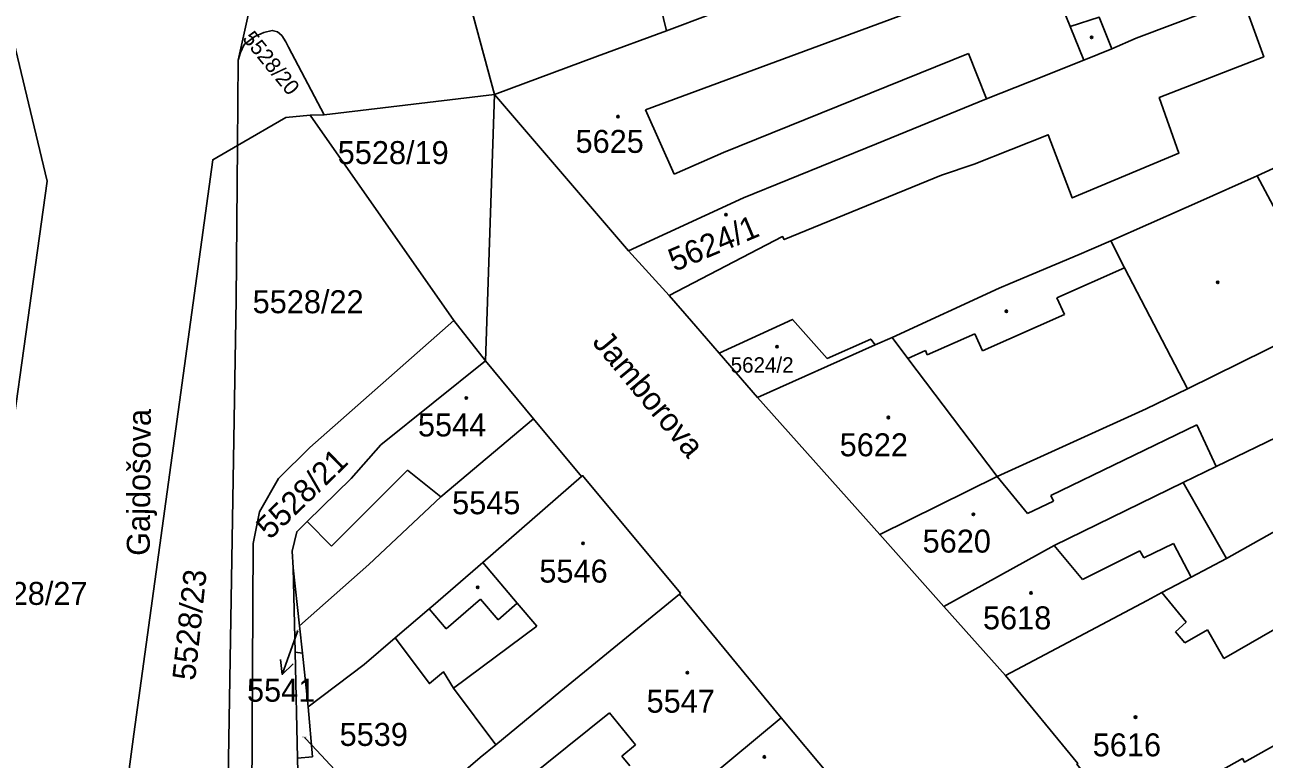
# Model space of a CAD drawing. Extents: x -596233 to -595156, y -1161235 to -1159375.
# Drawn here: x -595385.4 to -595293.6, y -1160799.2 to -1160744.8 of the extents above; entities that cross this region are included whole.
import ezdxf

# ---------------------------------------------------------------- set-up
doc = ezdxf.new("R2010")
doc.units = 0
for name, color, linetype in [('KN_CAR_KR', 7, 'Continuous'), ('KN_KULTURY', 7, 'Continuous'), ('KN_PARC_CIS_POM', 7, 'Continuous'), ('KN_PARC_CIS_POZ', 7, 'Continuous'), ('KN_PARC_CIS_STAV', 7, 'Continuous'), ('KN_PARC_PLOCHA', 7, 'Continuous'), ('KN_ULICE', 7, 'Continuous'), ('PARC_C_SIPKA', 7, 'Continuous'), ('parcely_l', 7, 'Continuous')]:
    doc.layers.add(name, color=color, linetype=linetype)

msp = doc.modelspace()

# ---------------------------------------------------------------- linework, layer by layer
at = {"layer": 'KN_CAR_KR'}
for points in [[(-595337.7, -1160764.88), (-595329.29, -1160760.53), (-595329.17, -1160760.75), (-595317.53, -1160755.98), (-595315.12, -1160755.17), (-595309.63, -1160752.99), (-595307.84, -1160757.66), (-595299.94, -1160754.34), (-595301.4, -1160750.24), (-595293.67, -1160747.22), (-595295.24, -1160742.85)], [(-595317.45, -1160743.03), (-595339.45, -1160751.14)], [(-595338.33, -1160743.48), (-595337.9, -1160745.29)], [(-595308.01, -1160744.98), (-595306.99, -1160747.46)], [(-595333.68, -1160754.29), (-595315.52, -1160746.98)], [(-595315.52, -1160746.98), (-595314.19, -1160750.32)], [(-595339.45, -1160751.14), (-595337.33, -1160755.91)], [(-595337.33, -1160755.91), (-595333.68, -1160754.29)], [(-595294.16, -1160756.02), (-595288.58, -1160766.49)], [(-595303.97, -1160762.83), (-595305, -1160760.84)], [(-595303.97, -1160762.83), (-595308.98, -1160765.05)], [(-595303.97, -1160762.83), (-595299.32, -1160771.8)], [(-595308.98, -1160765.05), (-595308.42, -1160766.3)], [(-595308.42, -1160766.3), (-595314.5, -1160768.99)], [(-595321.19, -1160768), (-595320.02, -1160769.55)], [(-595315.06, -1160767.72), (-595318.59, -1160769.28)], [(-595314.5, -1160768.99), (-595315.06, -1160767.72)], [(-595318.72, -1160768.97), (-595320.02, -1160769.55)], [(-595318.59, -1160769.28), (-595318.72, -1160768.97)], [(-595320.02, -1160769.55), (-595313.41, -1160778.28)], [(-595309.43, -1160779.7), (-595298.63, -1160774.46)], [(-595298.63, -1160774.46), (-595297.18, -1160777.55)], [(-595357.07, -1160777.82), (-595359.45, -1160780.18)], [(-595354.61, -1160779.78), (-595357.07, -1160777.82)], [(-595313.41, -1160778.28), (-595311.15, -1160781.02)], [(-595362.71, -1160783.44), (-595359.45, -1160780.18)], [(-595311.15, -1160781.02), (-595309.24, -1160780.1)], [(-595309.24, -1160780.1), (-595309.43, -1160779.7)], [(-595364.5, -1160781.61), (-595362.71, -1160783.44)], [(-595302.55, -1160784.31), (-595300.34, -1160783.25)], [(-595300.34, -1160783.25), (-595299.03, -1160785.73)], [(-595309.18, -1160783.39), (-595307.09, -1160785.92)], [(-595307.09, -1160785.92), (-595302.83, -1160783.78)], [(-595302.83, -1160783.78), (-595302.55, -1160784.31)], [(-595282.32, -1160783.53), (-595296.63, -1160791.75)], [(-595351.5, -1160784.66), (-595348.94, -1160787.67)], [(-595301.2, -1160786.88), (-595299.4, -1160789.07)], [(-595351.67, -1160787.37), (-595354.21, -1160789.56)], [(-595351.67, -1160787.37), (-595350.36, -1160788.9)], [(-595348.94, -1160787.67), (-595350.36, -1160788.9)], [(-595348.94, -1160787.67), (-595347.5, -1160789.36)], [(-595355.47, -1160788.09), (-595354.21, -1160789.56)], [(-595347.5, -1160789.36), (-595353.66, -1160793.95)], [(-595299.4, -1160789.07), (-595300.21, -1160789.79)], [(-595299.5, -1160790.59), (-595297.84, -1160789.64)], [(-595297.84, -1160789.64), (-595296.63, -1160791.75)], [(-595300.21, -1160789.79), (-595299.5, -1160790.59)], [(-595349.89, -1160802.03), (-595342.11, -1160795.79)], [(-595342.11, -1160795.79), (-595340.19, -1160798.16)], [(-595340.19, -1160798.16), (-595341.2, -1160798.98)], [(-595341.2, -1160798.98), (-595340.6, -1160799.71)]]:
    msp.add_lwpolyline(points, dxfattribs=at)
at = {"layer": 'KN_KULTURY'}
for centre, radius in [((-595306.41, -1160745.78), 0.09), ((-595306.41, -1160745.78), 0.0398), ((-595341.49, -1160751.64), 0.09), ((-595341.49, -1160751.64), 0.0398), ((-595333.49, -1160758.9), 0.09), ((-595333.49, -1160758.9), 0.0398), ((-595297.07, -1160763.91), 0.09), ((-595297.07, -1160763.91), 0.0398), ((-595312.72, -1160766.05), 0.09), ((-595312.72, -1160766.05), 0.0398), ((-595329.7, -1160768.68), 0.09), ((-595329.7, -1160768.68), 0.0398), ((-595352.72, -1160772.48), 0.09), ((-595352.72, -1160772.48), 0.0398), ((-595321.46, -1160773.92), 0.09), ((-595321.46, -1160773.92), 0.0398), ((-595315.16, -1160781.09), 0.09), ((-595315.16, -1160781.09), 0.0398), ((-595344.07, -1160783.24), 0.09), ((-595344.07, -1160783.24), 0.0398), ((-595351.87, -1160786.49), 0.09), ((-595351.87, -1160786.49), 0.0398), ((-595310.9, -1160786.9), 0.09), ((-595310.9, -1160786.9), 0.0398), ((-595336.34, -1160792.81), 0.09), ((-595336.34, -1160792.81), 0.0398), ((-595303.16, -1160796.1), 0.09), ((-595303.16, -1160796.1), 0.0398), ((-595330.64, -1160799.04), 0.09), ((-595330.64, -1160799.04), 0.0398)]:
    msp.add_circle(centre, radius, dxfattribs=at)
at = {"layer": 'KN_PARC_PLOCHA'}
for points in [[(-595394.62, -1160628.27), (-595372.46, -1160708.61), (-595368.77, -1160707.68), (-595368.05, -1160718.59), (-595367.23, -1160732.88), (-595366.87, -1160735.11), (-595369.62, -1160747.47), (-595369.67, -1160753.79), (-595371.49, -1160754.84), (-595377.34, -1160797.37), (-595378.4, -1160805.3), (-595380.02, -1160815.3), (-595382.09, -1160832.91), (-595384.17, -1160848.1), (-595385.27, -1160855.8), (-595388.63, -1160877.73)], [(-595353.5, -1160739.4), (-595350.62, -1160750.02), (-595363.24, -1160751.52), (-595365.89, -1160746.5), (-595366.08, -1160746.12), (-595366.38, -1160745.65), (-595366.69, -1160745.37), (-595367.08, -1160745.26), (-595367.71, -1160745.42), (-595368.37, -1160745.71), (-595369.16, -1160746.31), (-595369.44, -1160746.89), (-595369.62, -1160747.47), (-595366.87, -1160735.11)], [(-595387.96, -1160786.32), (-595383.76, -1160756.43), (-595388.71, -1160735.78)], [(-595290.27, -1160754.26), (-595294.16, -1160756.02), (-595298.56, -1160758), (-595299.41, -1160758.38), (-595305, -1160760.84), (-595306.42, -1160761.46), (-595307.34, -1160761.85), (-595312.44, -1160764), (-595313.26, -1160764.35), (-595321.19, -1160768), (-595322.43, -1160768.55), (-595322.77, -1160768.11), (-595326, -1160769.54), (-595328.57, -1160766.66), (-595334, -1160769.15), (-595334.94, -1160768.06), (-595336.03, -1160766.79), (-595337.7, -1160764.88), (-595340.7, -1160761.57), (-595332.18, -1160757.67), (-595322.34, -1160753.66), (-595314.19, -1160750.32), (-595311.01, -1160749.06), (-595306.99, -1160747.46), (-595304.91, -1160746.64), (-595303.12, -1160745.85), (-595295.24, -1160742.85)], [(-595325.72, -1160800.55), (-595329.4, -1160796.16), (-595336.94, -1160786.99), (-595336.85, -1160786.92), (-595344.11, -1160778.22), (-595344.18, -1160778.28), (-595347.73, -1160774.02), (-595351.3, -1160769.73), (-595350.62, -1160750.02), (-595340.7, -1160761.57), (-595337.7, -1160764.88), (-595336.03, -1160766.79), (-595334.94, -1160768.06), (-595334, -1160769.15), (-595331.15, -1160772.45), (-595322.1, -1160782.59), (-595317.35, -1160787.9), (-595312.78, -1160793.02), (-595307.42, -1160799.52)], [(-595291.6, -1160797.49), (-595295.1, -1160799.43), (-595295.25, -1160799.17), (-595303.83, -1160803.98), (-595303.89, -1160804.02), (-595307.5, -1160799.59), (-595307.42, -1160799.52), (-595312.78, -1160793.02), (-595302.3, -1160787.46), (-595301.2, -1160786.88), (-595299.03, -1160785.73), (-595296.42, -1160784.35), (-595291.47, -1160781.56)]]:
    msp.add_lwpolyline(points, dxfattribs=at)
for points in [[(-595269.15, -1160726.73), (-595265.63, -1160729.52), (-595264.24, -1160730.48), (-595272.06, -1160733.59), (-595278.14, -1160736), (-595283.82, -1160738.26), (-595287.05, -1160739.54), (-595293.19, -1160742.03), (-595295.24, -1160742.85), (-595303.12, -1160745.85), (-595304.91, -1160746.64), (-595305.85, -1160744.29), (-595308.01, -1160744.98), (-595310.06, -1160739.95), (-595311.5, -1160735.75), (-595306.23, -1160733.75), (-595292.3, -1160728.58), (-595285.33, -1160726.04), (-595278.36, -1160723.5), (-595275.05, -1160722.25)], [(-595325.12, -1160740.54), (-595334.62, -1160744.07), (-595337.9, -1160745.29), (-595342.99, -1160747.17), (-595350.62, -1160750.02), (-595353.5, -1160739.4), (-595342.84, -1160736.51), (-595341.39, -1160736.11), (-595340.18, -1160735.78), (-595337.1, -1160734.95), (-595327.45, -1160732.33)], [(-595387.96, -1160786.32), (-595388.71, -1160735.78), (-595383.76, -1160756.43)], [(-595304.91, -1160746.64), (-595306.99, -1160747.46), (-595311.01, -1160749.06), (-595314.19, -1160750.32), (-595322.34, -1160753.66), (-595332.18, -1160757.67), (-595340.7, -1160761.57), (-595350.62, -1160750.02), (-595342.99, -1160747.17), (-595337.9, -1160745.29), (-595334.62, -1160744.07), (-595325.12, -1160740.54), (-595322.45, -1160739.55), (-595319.16, -1160738.39), (-595315.62, -1160737.21), (-595313.96, -1160736.6), (-595311.5, -1160735.75), (-595310.06, -1160739.95), (-595308.01, -1160744.98), (-595305.85, -1160744.29)], [(-595363.24, -1160751.52), (-595364.28, -1160751.54), (-595366.09, -1160751.72), (-595369.67, -1160753.79), (-595369.62, -1160747.47), (-595369.44, -1160746.89), (-595369.16, -1160746.31), (-595368.37, -1160745.71), (-595367.71, -1160745.42), (-595367.08, -1160745.26), (-595366.69, -1160745.37), (-595366.38, -1160745.65), (-595366.08, -1160746.12), (-595365.89, -1160746.5)], [(-595235.25, -1160752.57), (-595234.61, -1160753.06), (-595249.83, -1160760.86), (-595257.45, -1160764.76), (-595285.11, -1160778.38), (-595291.47, -1160781.56), (-595296.42, -1160784.35), (-595299.63, -1160778.74), (-595297.18, -1160777.55), (-595291.97, -1160775.02), (-595289.94, -1160774.03), (-595283.39, -1160770.94), (-595239.78, -1160749.13)], [(-595351.3, -1160769.73), (-595353.63, -1160766.74), (-595364.28, -1160751.54), (-595363.24, -1160751.52), (-595350.62, -1160750.02)], [(-595353.63, -1160766.74), (-595364.3, -1160776.14), (-595366.63, -1160778.44), (-595368.04, -1160780.89), (-595368.5, -1160783.25), (-595368.63, -1160806.66), (-595370.46, -1160806.58), (-595369.76, -1160765.22), (-595369.67, -1160753.79), (-595366.09, -1160751.72), (-595364.28, -1160751.54)], [(-595282.29, -1160763.38), (-595288.58, -1160766.49), (-595291.52, -1160767.94), (-595299.32, -1160771.8), (-595302.36, -1160773.28), (-595313.41, -1160778.28), (-595322.1, -1160782.59), (-595331.15, -1160772.45), (-595322.43, -1160768.55), (-595321.19, -1160768), (-595313.26, -1160764.35), (-595312.44, -1160764), (-595307.34, -1160761.85), (-595306.42, -1160761.46), (-595305, -1160760.84), (-595299.41, -1160758.38), (-595298.56, -1160758), (-595294.16, -1160756.02), (-595290.27, -1160754.26), (-595287.25, -1160752.89), (-595285.97, -1160755.73)], [(-595370.46, -1160806.58), (-595378.4, -1160805.3), (-595377.34, -1160797.37), (-595371.49, -1160754.84), (-595369.67, -1160753.79), (-595369.76, -1160765.22)], [(-595351.3, -1160769.73), (-595359.04, -1160775.94), (-595361.25, -1160778.44), (-595364.5, -1160781.61), (-595365.27, -1160782.37), (-595365.61, -1160783.82), (-595365.53, -1160785.04), (-595365.39, -1160791.29), (-595365.21, -1160799.13), (-595365.05, -1160806.34), (-595367.25, -1160806.84), (-595368.63, -1160806.66), (-595368.5, -1160783.25), (-595368.04, -1160780.89), (-595366.63, -1160778.44), (-595364.3, -1160776.14), (-595353.63, -1160766.74)], [(-595322.43, -1160768.55), (-595331.15, -1160772.45), (-595334, -1160769.15), (-595328.57, -1160766.66), (-595326, -1160769.54), (-595322.77, -1160768.11)], [(-595289.94, -1160774.03), (-595291.97, -1160775.02), (-595297.18, -1160777.55), (-595299.63, -1160778.74), (-595309.18, -1160783.39), (-595317.35, -1160787.9), (-595322.1, -1160782.59), (-595313.41, -1160778.28), (-595302.36, -1160773.28), (-595299.32, -1160771.8), (-595291.52, -1160767.94), (-595289.88, -1160771.26), (-595291.02, -1160771.74)], [(-595347.73, -1160774.02), (-595354.61, -1160779.78), (-595359.94, -1160784.81), (-595365.07, -1160789.33), (-595365.53, -1160785.04), (-595365.61, -1160783.82), (-595365.27, -1160782.37), (-595364.5, -1160781.61), (-595361.25, -1160778.44), (-595359.04, -1160775.94), (-595351.3, -1160769.73)], [(-595344.18, -1160778.28), (-595351.5, -1160784.66), (-595355.17, -1160787.83), (-595355.47, -1160788.09), (-595357.99, -1160790.24), (-595360.29, -1160792.2), (-595364.43, -1160795.34), (-595364.85, -1160791.36), (-595365.07, -1160789.33), (-595359.94, -1160784.81), (-595354.61, -1160779.78), (-595347.73, -1160774.02)], [(-595336.94, -1160786.99), (-595345.71, -1160794.17), (-595350.54, -1160798.14), (-595353.66, -1160793.95), (-595354.41, -1160792.74), (-595355.45, -1160793.61), (-595357.99, -1160790.24), (-595355.47, -1160788.09), (-595355.17, -1160787.83), (-595351.5, -1160784.66), (-595344.18, -1160778.28), (-595344.11, -1160778.22), (-595336.85, -1160786.92)], [(-595296.42, -1160784.35), (-595299.03, -1160785.73), (-595301.2, -1160786.88), (-595302.3, -1160787.46), (-595312.78, -1160793.02), (-595317.35, -1160787.9), (-595309.18, -1160783.39), (-595299.63, -1160778.74)], [(-595365.07, -1160789.33), (-595364.85, -1160791.36), (-595365.39, -1160791.29), (-595365.53, -1160785.04)], [(-595329.4, -1160796.16), (-595338.61, -1160803.79), (-595345.85, -1160808.67), (-595349.68, -1160811.01), (-595354.76, -1160814.31), (-595355.71, -1160804.81), (-595355.92, -1160802.72), (-595351.68, -1160799.08), (-595350.54, -1160798.14), (-595345.71, -1160794.17), (-595336.94, -1160786.99)], [(-595266.66, -1160791.13), (-595269.65, -1160792.85), (-595270.68, -1160793.37), (-595278.51, -1160797.31), (-595285.79, -1160801.46), (-595287.46, -1160802.41), (-595290.86, -1160804.43), (-595299.27, -1160809.42), (-595303.83, -1160803.98), (-595295.25, -1160799.17), (-595295.1, -1160799.43), (-595291.6, -1160797.49), (-595289.71, -1160796.44), (-595278.44, -1160790.19), (-595275.39, -1160788.46), (-595272.96, -1160792.3), (-595267.68, -1160789.35)], [(-595350.54, -1160798.14), (-595351.68, -1160799.08), (-595355.92, -1160802.72), (-595363.11, -1160806.57), (-595365.05, -1160806.34), (-595365.21, -1160799.13), (-595364.11, -1160799.03), (-595364.43, -1160795.34), (-595360.29, -1160792.2), (-595357.99, -1160790.24), (-595355.45, -1160793.61), (-595354.41, -1160792.74), (-595353.66, -1160793.95)], [(-595364.85, -1160791.36), (-595364.43, -1160795.34), (-595364.11, -1160799.03), (-595365.21, -1160799.13), (-595365.39, -1160791.29)], [(-595325.72, -1160800.55), (-595332.51, -1160806.37), (-595333.44, -1160807.16), (-595339.08, -1160811.12), (-595341.55, -1160812.75), (-595344.61, -1160814.76), (-595346.61, -1160816.07), (-595349.68, -1160811.01), (-595345.85, -1160808.67), (-595338.61, -1160803.79), (-595329.4, -1160796.16)]]:
    msp.add_lwpolyline(points, close=True, dxfattribs=at)
at = {"layer": 'PARC_C_SIPKA'}
for points in [[(-595365.2, -1160789.72), (-595365.34, -1160790.11), (-595366.349, -1160792.9352)], [(-595365.5418, -1160792.1617), (-595366.349, -1160792.9352), (-595366.4835, -1160791.8253)], [(-595364.69, -1160797.61), (-595364.15, -1160798.18), (-595362.0971, -1160800.3676)]]:
    msp.add_lwpolyline(points, dxfattribs=at)
at = {"layer": 'parcely_l'}
for points in [[(-595368.77, -1160707.68), (-595368.05, -1160718.59), (-595367.23, -1160732.88), (-595366.87, -1160735.11), (-595369.62, -1160747.47)], [(-595387.96, -1160786.32), (-595383.76, -1160756.43), (-595388.71, -1160735.78)], [(-595311.5, -1160735.75), (-595310.06, -1160739.95), (-595308.01, -1160744.98), (-595305.85, -1160744.29), (-595304.91, -1160746.64)], [(-595304.91, -1160746.64), (-595303.12, -1160745.85), (-595295.24, -1160742.85), (-595293.19, -1160742.03), (-595287.05, -1160739.54), (-595283.82, -1160738.26)], [(-595350.62, -1160750.02), (-595353.5, -1160739.4)], [(-595325.12, -1160740.54), (-595334.62, -1160744.07), (-595337.9, -1160745.29), (-595342.99, -1160747.17), (-595350.62, -1160750.02)], [(-595369.62, -1160747.47), (-595369.44, -1160746.89), (-595369.16, -1160746.31), (-595368.37, -1160745.71), (-595367.71, -1160745.42), (-595367.08, -1160745.26), (-595366.69, -1160745.37), (-595366.38, -1160745.65), (-595366.08, -1160746.12), (-595365.89, -1160746.5), (-595363.24, -1160751.52)], [(-595369.67, -1160753.79), (-595369.62, -1160747.47)], [(-595340.7, -1160761.57), (-595332.18, -1160757.67), (-595322.34, -1160753.66), (-595314.19, -1160750.32), (-595311.01, -1160749.06), (-595306.99, -1160747.46), (-595304.91, -1160746.64)], [(-595363.24, -1160751.52), (-595350.62, -1160750.02)], [(-595350.62, -1160750.02), (-595351.3, -1160769.73)], [(-595340.7, -1160761.57), (-595350.62, -1160750.02)], [(-595369.67, -1160753.79), (-595366.09, -1160751.72), (-595364.28, -1160751.54)], [(-595364.28, -1160751.54), (-595363.24, -1160751.52)], [(-595353.63, -1160766.74), (-595364.28, -1160751.54)], [(-595287.25, -1160752.89), (-595290.27, -1160754.26), (-595294.16, -1160756.02), (-595298.56, -1160758), (-595299.41, -1160758.38), (-595305, -1160760.84), (-595306.42, -1160761.46), (-595307.34, -1160761.85), (-595312.44, -1160764), (-595313.26, -1160764.35), (-595321.19, -1160768), (-595322.43, -1160768.55)], [(-595378.4, -1160805.3), (-595377.34, -1160797.37), (-595371.49, -1160754.84), (-595369.67, -1160753.79)], [(-595369.67, -1160753.79), (-595369.76, -1160765.22), (-595370.46, -1160806.58)], [(-595249.83, -1160760.86), (-595257.45, -1160764.76), (-595285.11, -1160778.38), (-595291.47, -1160781.56), (-595296.42, -1160784.35)], [(-595334, -1160769.15), (-595334.94, -1160768.06), (-595336.03, -1160766.79), (-595337.7, -1160764.88), (-595340.7, -1160761.57)], [(-595368.63, -1160806.66), (-595368.5, -1160783.25), (-595368.04, -1160780.89), (-595366.63, -1160778.44), (-595364.3, -1160776.14), (-595353.63, -1160766.74)], [(-595351.3, -1160769.73), (-595353.63, -1160766.74)], [(-595322.43, -1160768.55), (-595322.77, -1160768.11), (-595326, -1160769.54), (-595328.57, -1160766.66), (-595334, -1160769.15)], [(-595322.43, -1160768.55), (-595331.15, -1160772.45)], [(-595322.1, -1160782.59), (-595313.41, -1160778.28), (-595302.36, -1160773.28), (-595299.32, -1160771.8), (-595291.52, -1160767.94)], [(-595331.15, -1160772.45), (-595334, -1160769.15)], [(-595365.53, -1160785.04), (-595365.61, -1160783.82), (-595365.27, -1160782.37), (-595364.5, -1160781.61), (-595361.25, -1160778.44), (-595359.04, -1160775.94), (-595351.3, -1160769.73)], [(-595351.3, -1160769.73), (-595347.73, -1160774.02)], [(-595322.1, -1160782.59), (-595331.15, -1160772.45)], [(-595347.73, -1160774.02), (-595354.61, -1160779.78), (-595359.94, -1160784.81), (-595365.07, -1160789.33)], [(-595347.73, -1160774.02), (-595344.18, -1160778.28)], [(-595289.94, -1160774.03), (-595291.97, -1160775.02), (-595297.18, -1160777.55), (-595299.63, -1160778.74)], [(-595344.18, -1160778.28), (-595351.5, -1160784.66), (-595355.17, -1160787.83), (-595355.47, -1160788.09), (-595357.99, -1160790.24)], [(-595344.18, -1160778.28), (-595344.11, -1160778.22), (-595336.85, -1160786.92), (-595336.94, -1160786.99)], [(-595299.63, -1160778.74), (-595309.18, -1160783.39), (-595317.35, -1160787.9)], [(-595299.63, -1160778.74), (-595296.42, -1160784.35)], [(-595317.35, -1160787.9), (-595322.1, -1160782.59)], [(-595365.07, -1160789.33), (-595365.53, -1160785.04)], [(-595365.53, -1160785.04), (-595365.39, -1160791.29)], [(-595296.42, -1160784.35), (-595299.03, -1160785.73), (-595301.2, -1160786.88), (-595302.3, -1160787.46), (-595312.78, -1160793.02)], [(-595350.54, -1160798.14), (-595345.71, -1160794.17), (-595336.94, -1160786.99)], [(-595336.94, -1160786.99), (-595329.4, -1160796.16)], [(-595312.78, -1160793.02), (-595317.35, -1160787.9)], [(-595275.39, -1160788.46), (-595278.44, -1160790.19), (-595289.71, -1160796.44), (-595291.6, -1160797.49), (-595295.1, -1160799.43), (-595295.25, -1160799.17), (-595303.83, -1160803.98)], [(-595364.85, -1160791.36), (-595365.07, -1160789.33)], [(-595357.99, -1160790.24), (-595360.29, -1160792.2), (-595364.43, -1160795.34)], [(-595350.54, -1160798.14), (-595353.66, -1160793.95), (-595354.41, -1160792.74), (-595355.45, -1160793.61), (-595357.99, -1160790.24)], [(-595365.39, -1160791.29), (-595365.21, -1160799.13)], [(-595365.39, -1160791.29), (-595364.85, -1160791.36)], [(-595364.43, -1160795.34), (-595364.85, -1160791.36)], [(-595303.83, -1160803.98), (-595303.89, -1160804.02), (-595307.5, -1160799.59), (-595307.42, -1160799.52), (-595312.78, -1160793.02)], [(-595364.43, -1160795.34), (-595364.11, -1160799.03), (-595365.21, -1160799.13)], [(-595349.68, -1160811.01), (-595345.85, -1160808.67), (-595338.61, -1160803.79), (-595329.4, -1160796.16)], [(-595329.4, -1160796.16), (-595325.72, -1160800.55)], [(-595355.92, -1160802.72), (-595351.68, -1160799.08), (-595350.54, -1160798.14)], [(-595365.21, -1160799.13), (-595365.05, -1160806.34)]]:
    msp.add_lwpolyline(points, dxfattribs=at)

# ---------------------------------------------------------------- texts
at = {"layer": 'KN_PARC_CIS_POM'}
msp.add_text('5541', height=0.1, rotation=53.982737, dxfattribs=at).set_placement((-595365.3078, -1160789.8683))
msp.add_text('5540', height=0.1, dxfattribs=at).set_placement((-595364.8733, -1160797.61))
at = {"layer": 'KN_PARC_CIS_POZ'}
for s, height, rotation, p in [('5528/20', 1.14, 309.273848, (-595369.3455, -1160745.8983)), ('5528/21', 1.7, 44.170632, (-595367.2545, -1160783.0185)), ('5528/23', 1.7, 83.916094, (-595372.8006, -1160793.4347))]:
    msp.add_text(s, height=height, rotation=rotation, dxfattribs=at).set_placement(p)
for s, p in [('5528/19', (-595362.2366, -1160755.16)), ('5528/22', (-595368.5366, -1160766.2)), ('5545', (-595353.7666, -1160781.08)), ('5528/27', (-595388.9816, -1160787.79))]:
    msp.add_text(s, height=1.7, dxfattribs=at).set_placement(p)
at = {"layer": 'KN_PARC_CIS_STAV'}
for s, height, p in [('5625', 1.7, (-595344.6266, -1160754.33)), ('5624/2', 1.14, (-595333.14, -1160770.6)), ('5544', 1.7, (-595356.2966, -1160775.32)), ('5622', 1.7, (-595325.0666, -1160776.79)), ('5620', 1.7, (-595318.9266, -1160783.92)), ('5546', 1.7, (-595347.3066, -1160786.14)), ('5618', 1.7, (-595314.4566, -1160789.6)), ('5541', 1.7, (-595368.955, -1160794.9568)), ('5547', 1.7, (-595339.3666, -1160795.77)), ('5539', 1.7, (-595362.0966, -1160798.23)), ('5616', 1.7, (-595306.3266, -1160799))]:
    msp.add_text(s, height=height, dxfattribs=at).set_placement(p)
msp.add_text('5624/1', height=1.7, rotation=22.82179, dxfattribs=at).set_placement((-595337.2996, -1160763.1482))
at = {"layer": 'KN_ULICE'}
for s, rotation, p in [('Jamborova', 309.644274, (-595343.45, -1160768.3676)), ('Gajdošova', 89.518408, (-595376.162, -1160784.1635))]:
    msp.add_text(s, height=1.7, rotation=rotation, dxfattribs=at).set_placement(p)

doc.saveas('drawing.dxf')
